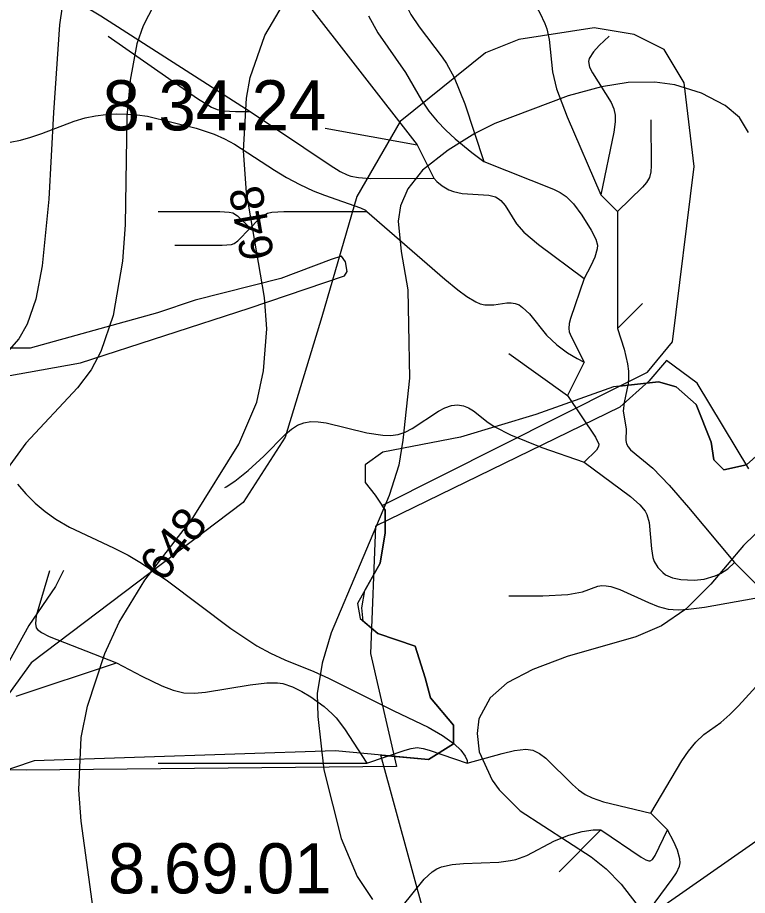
# Model space of a CAD drawing. Extents: x -709584 to -702006, y -1161789 to -1157496.
# Drawn here: x -706026.6 to -705808.1, y -1160761.6 to -1160498.9 of the extents above; entities that cross this region are included whole.
import ezdxf

# ---------------------------------------------------------------- set-up
doc = ezdxf.new("R2010")
doc.units = 0
for name, color, linetype in [('102_obvod PÚ', 7, 'Continuous'), ('103_hranice KÚ', 7, 'Continuous'), ('120_vrstevnice hlavní', 7, 'Continuous'), ('121_vrstevnice hlavní_popis', 7, 'Continuous'), ('122_vrstevnice základní', 7, 'Continuous'), ('124_vrstevnice doplňková', 7, 'Continuous'), ('408_BPEJ_linie', 7, 'Continuous'), ('409_BPEJ_popis', 7, 'Continuous'), ('411_akumulovaný odtok', 7, 'Continuous'), ('419_LPIS PB', 7, 'Continuous')]:
    doc.layers.add(name, color=color, linetype=linetype)

msp = doc.modelspace()

# ---------------------------------------------------------------- linework, layer by layer
at = {"layer": '102_obvod PÚ'}
msp.add_lwpolyline([(-705807.67, -1160633.94), (-705823.11, -1160608.36), (-705832.36, -1160601.58), (-705837.64, -1160607.68), (-705846.24, -1160615.5), (-705919.46, -1160651.11), (-705920.97, -1160689.16), (-705913.18, -1160723.01), (-706023.97, -1160724.12), (-706042.46, -1160723.96), (-706051.93, -1160729.41), (-706064.56, -1160742.57), (-706120.58, -1160754.63), (-706132.64, -1160763.73)], dxfattribs=at)
at = {"layer": '103_hranice KÚ'}
msp.add_lwpolyline([(-705832.73, -1160764.32), (-705787.69, -1160732.88)], dxfattribs=at)
msp.add_lwpolyline([(-705832.73, -1160764.32), (-705787.69, -1160732.88)], dxfattribs=at)
at = {"layer": '120_vrstevnice hlavní'}
msp.add_lwpolyline([(-705934.14, -1160433.33), (-705947.1, -1160444.73), (-705959.93, -1160457.98), (-705973.89, -1160475.79), (-705982.44, -1160488.76), (-705989, -1160501.44), (-705990.85, -1160506.85), (-705992.85, -1160517.68), (-705993.84, -1160528.51), (-705994.41, -1160561), (-705995.13, -1160571.83), (-705997.98, -1160588.07), (-706001.68, -1160598.9), (-706004.53, -1160604.32), (-706008.66, -1160609.73), (-706024.05, -1160626.26), (-706033.46, -1160639.09), (-706048.13, -1160666.16), (-706066.94, -1160704.06), (-706072.79, -1160720.31), (-706081.91, -1160741.97), (-706087.32, -1160752.8), (-706099.72, -1160774.46)], dxfattribs=at)
at = {"layer": '122_vrstevnice základní'}
for points in [[(-705992.57, -1160447.52), (-705996.39, -1160455.47), (-705999.83, -1160461.54), (-706007.81, -1160479.49), (-706013.22, -1160495.59), (-706013.98, -1160501.1), (-706015.79, -1160527.37), (-706017.21, -1160553.31), (-706019.21, -1160573.26), (-706021.06, -1160583.23), (-706023.72, -1160590.64), (-706026.19, -1160595.06), (-706031.18, -1160600.76)], [(-706008.24, -1160730), (-706007.52, -1160714.32), (-706005.67, -1160704.92), (-706000.4, -1160689.25), (-705996.12, -1160679.84), (-705988.43, -1160667.3), (-705974.04, -1160648.49), (-705960.36, -1160626.55), (-705954.94, -1160614.01), (-705952.95, -1160604.6), (-705951.95, -1160592.06), (-705952.66, -1160582.66), (-705958.08, -1160551.31), (-705958.93, -1160538.77), (-705958.08, -1160523.1), (-705956.94, -1160516.83), (-705952.52, -1160504.29), (-705946.96, -1160494.88)], [(-705807.75, -1160533.36), (-705810.45, -1160528.8), (-705814.73, -1160525.23), (-705821.85, -1160521.53), (-705829.83, -1160519.11), (-705835.82, -1160518.25), (-705843.8, -1160518.39), (-705851.78, -1160519.68), (-705861.75, -1160522.38), (-705883.7, -1160530.65), (-705889.68, -1160533.64), (-705897.66, -1160538.63), (-705905.35, -1160544.61), (-705909.77, -1160550.17), (-705911.91, -1160555.3), (-705912.62, -1160559.86), (-705911.77, -1160568.98), (-705909.77, -1160580.38), (-705909.55, -1160590.88), (-705909.26, -1160606.84), (-705911.23, -1160625.37), (-705912.48, -1160632.82), (-705915.33, -1160641.94), (-705932.71, -1160682.98), (-705935.42, -1160692.09), (-705936.85, -1160701.22), (-705936.7, -1160708.05), (-705934.85, -1160724.01), (-705929.72, -1160744.53), (-705924.88, -1160755.93), (-705920.32, -1160762.77)], [(-705778.54, -1160643.08), (-705783.67, -1160643.22), (-705793.92, -1160645.93), (-705802.47, -1160650.34), (-705809.31, -1160656.9), (-705819, -1160668.44), (-705826.56, -1160675.99), (-705833.82, -1160680.98), (-705841.52, -1160684.26), (-705862.04, -1160690.1), (-705872.3, -1160693.95), (-705879.99, -1160697.94), (-705885.12, -1160702.5), (-705888.54, -1160708.77), (-705888.97, -1160713.18), (-705888.4, -1160718.6), (-705884.55, -1160727.15), (-705882.41, -1160730), (-705876.14, -1160736.27), (-705854.91, -1160750.09), (-705850.35, -1160753.65), (-705845.93, -1160758.21), (-705841.52, -1160763.91)], [(-706001.97, -1160780.16), (-706007.52, -1160739.4), (-706008.24, -1160730)]]:
    msp.add_lwpolyline(points, dxfattribs=at)
at = {"layer": '124_vrstevnice doplňková'}
msp.add_lwpolyline([(-706012.78, -1160664.37), (-706015.22, -1160669.15), (-706023.2, -1160680.84), (-706029.04, -1160691.53), (-706031.4, -1160696.97), (-706035.88, -1160710.33), (-706041.29, -1160731.42), (-706044.57, -1160749.95), (-706046.28, -1160765.34)], dxfattribs=at)
at = {"layer": '408_BPEJ_linie'}
for points in [[(-705846.39, -1160609.22), (-705838, -1160605), (-705830.5, -1160596), (-705824, -1160543.5), (-705827, -1160518.5), (-705833, -1160508.5), (-705842, -1160504), (-705854, -1160502), (-705876.5, -1160505.5), (-705886.5, -1160509.5), (-705912, -1160530), (-705925, -1160552.5), (-705935.5, -1160588.5), (-705946.5, -1160624.5), (-705959, -1160644), (-706022.5, -1160692), (-706058, -1160741)], [(-706058, -1160741), (-706049.5, -1160881), (-705999, -1160847), (-705957.5, -1160824), (-705900, -1160785), (-705917.8, -1160719.6), (-705903.6, -1160720.9), (-705896.1, -1160716.2), (-705896.1, -1160710.7), (-705903.01, -1160702.52), (-705904.51, -1160696.49), (-705907.51, -1160687), (-705918.77, -1160683.23), (-705923.11, -1160679.5), (-705923.5, -1160675.5), (-705922.65, -1160670.4), (-705918.02, -1160662.15), (-705916.52, -1160653.11), (-705916.52, -1160646.33), (-705917.43, -1160644.96), (-705846.39, -1160609.22)], [(-705846.39, -1160609.22), (-705834.69, -1160607.92), (-705829.43, -1160609.42), (-705823.43, -1160614.69), (-705818.92, -1160625.99), (-705818.17, -1160631.26), (-705815.17, -1160634.28), (-705808.41, -1160632.77), (-705803.79, -1160628.65)]]:
    msp.add_lwpolyline(points, dxfattribs=at)
at = {"layer": '411_akumulovaný odtok'}
for p, q in [((-705941.99, -1160492), (-705906.99, -1160537)), ((-705934.49, -1160532), (-705906.99, -1160537)), ((-705906.99, -1160537), (-705901.99, -1160547)), ((-705851.99, -1160552), (-705846.99, -1160557)), ((-705846.99, -1160557), (-705846.99, -1160592)), ((-705839.49, -1160584.5), (-705846.99, -1160592)), ((-705879.49, -1160599.5), (-705861.99, -1160612)), ((-705856.99, -1160602), (-705861.99, -1160612)), ((-705811.99, -1160662), (-705801.99, -1160672)), ((-706026.99, -1160702), (-705996.99, -1160692)), ((-705984.49, -1160722), (-705921.99, -1160722)), ((-705831.99, -1160742), (-705836.99, -1160737)), ((-705864.49, -1160754.5), (-705851.99, -1160742))]:
    msp.add_line(p, q, dxfattribs=at)
for points in [[(-705959.49, -1160439.5), (-705925.09, -1160470.01), (-705919.72, -1160475.25), (-705916.55, -1160478.93), (-705915.18, -1160480.86), (-705914.04, -1160482.9), (-705913.17, -1160485.01), (-705910.63, -1160493.91), (-705909.81, -1160496.07), (-705908.83, -1160498.02), (-705906.4, -1160501.73), (-705899.42, -1160510.77), (-705898.14, -1160512.67), (-705895.88, -1160516.84), (-705892.69, -1160524.74), (-705886.99, -1160542)], [(-705876.99, -1160467), (-705877.03, -1160478.59), (-705876.68, -1160483.1), (-705875.89, -1160486.67), (-705874.53, -1160489.86), (-705870.22, -1160497.57), (-705868.73, -1160500.72), (-705868.15, -1160502.35), (-705867.47, -1160505.47), (-705866.45, -1160515.21), (-705865.27, -1160520.27), (-705862.07, -1160528.68), (-705851.99, -1160552)], [(-706049.49, -1160487), (-706021.8, -1160490.54), (-706016, -1160491.67), (-706012.27, -1160492.79), (-706010.43, -1160493.54), (-706006.86, -1160495.36), (-706001.63, -1160498.46), (-705956.99, -1160527)], [(-705921.48, -1160498.47), (-705918.69, -1160503.49), (-705910.41, -1160515.38), (-705905.62, -1160523.7), (-705903.44, -1160526.93), (-705901, -1160529.89), (-705898.33, -1160532.68), (-705895.59, -1160535.23), (-705890.63, -1160539.36), (-705886.99, -1160542)], [(-705999.49, -1160504.5), (-705972.69, -1160523.12), (-705968.56, -1160525.72), (-705966.82, -1160526.48), (-705964.88, -1160526.89), (-705961.36, -1160527.08), (-705956.99, -1160527)], [(-705849.49, -1160504.5), (-705852.43, -1160507.26), (-705854.21, -1160509.23), (-705855.45, -1160511.22), (-705855.67, -1160512.12), (-705855.34, -1160513.79), (-705854.5, -1160515.52), (-705848.88, -1160524.36), (-705848.07, -1160526.2), (-705847.67, -1160528.13), (-705847.69, -1160530.14), (-705848.11, -1160533.22), (-705851.99, -1160552)], [(-706028.77, -1160536.25), (-706025.65, -1160535.58), (-706022.57, -1160534.75), (-706019.3, -1160533.65), (-706009.61, -1160529.96), (-706006.33, -1160528.99), (-706003.25, -1160528.35), (-706000.12, -1160527.96), (-705996.98, -1160527.78), (-705993.84, -1160527.81), (-705990.73, -1160528.04), (-705987.66, -1160528.49), (-705973.11, -1160532.08), (-705967.73, -1160533.82), (-705964.66, -1160535.21), (-705961.67, -1160536.84), (-705949.7, -1160544.6), (-705946.04, -1160546.78), (-705942.11, -1160548.89), (-705938.05, -1160550.77), (-705934.65, -1160552.1), (-705923.93, -1160555.83), (-705922.44, -1160556.57), (-705921.99, -1160557)], [(-705956.99, -1160527), (-705933.02, -1160543.1), (-705929.97, -1160544.95), (-705927.88, -1160545.97), (-705926.79, -1160546.37), (-705924.56, -1160546.84), (-705921.07, -1160547.11), (-705901.99, -1160547)], [(-705836.99, -1160529.5), (-705836.92, -1160543.28), (-705837.02, -1160545.12), (-705837.41, -1160546.83), (-705838.32, -1160548.3), (-705839.51, -1160549.65), (-705846.99, -1160557)], [(-705886.99, -1160542), (-705866.11, -1160550.3), (-705864.14, -1160551.3), (-705862.34, -1160552.49), (-705860.19, -1160554.69), (-705857.69, -1160558.08), (-705854.83, -1160562.52), (-705853.47, -1160565.21), (-705852.99, -1160567.03), (-705853.04, -1160568.1), (-705853.77, -1160570.63), (-705854.95, -1160573.25), (-705856.99, -1160577)], [(-705901.99, -1160547), (-705901.03, -1160548), (-705899.48, -1160549.26), (-705897.43, -1160550.49), (-705896.11, -1160551.02), (-705893.44, -1160551.63), (-705885.53, -1160552.11), (-705883.54, -1160552.62), (-705882.67, -1160553.06), (-705881.92, -1160553.65), (-705880.62, -1160555.18), (-705877.17, -1160560.67), (-705875, -1160563.17), (-705870.67, -1160566.79), (-705856.99, -1160577)], [(-705984.49, -1160557), (-705966.01, -1160556.96), (-705963.19, -1160557.12), (-705962.15, -1160557.39), (-705960.69, -1160558.28), (-705956.99, -1160562)], [(-705956.99, -1160562), (-705954.56, -1160559.5), (-705953.17, -1160558.33), (-705951.8, -1160557.5), (-705950.46, -1160557.16), (-705946.88, -1160556.96), (-705921.99, -1160557)], [(-705921.99, -1160557), (-705898.66, -1160577.2), (-705894.75, -1160580.43), (-705892.12, -1160582.39), (-705889.44, -1160583.99), (-705888.08, -1160584.56), (-705886.7, -1160584.91), (-705884.04, -1160584.91), (-705880.07, -1160584.34), (-705878.81, -1160584.3), (-705877.61, -1160584.47), (-705876.46, -1160584.93), (-705875.38, -1160585.65), (-705873.36, -1160587.59), (-705868.19, -1160593.94), (-705865.18, -1160596.84), (-705861.93, -1160599.24), (-705859.05, -1160600.98), (-705856.99, -1160602)], [(-705979.49, -1160567), (-705965.37, -1160567.05), (-705962.55, -1160566.82), (-705961.73, -1160566.5), (-705960.64, -1160565.71), (-705956.99, -1160562)], [(-705856.99, -1160577), (-705861.05, -1160589.01), (-705861.45, -1160590.5), (-705861.6, -1160591.98), (-705861.41, -1160592.95), (-705860.86, -1160594.39), (-705856.99, -1160602)], [(-705846.99, -1160592), (-705845.02, -1160598.15), (-705844.04, -1160602.5), (-705843.74, -1160604.69), (-705843.65, -1160606.76), (-705843.78, -1160608.45), (-705845.02, -1160614.11), (-705845.26, -1160616.74), (-705844.44, -1160621.96), (-705844.53, -1160625.45), (-705844.3, -1160626.51), (-705843.8, -1160627.42), (-705843.06, -1160628.29), (-705836.4, -1160633.78), (-705831.52, -1160638.81), (-705825.69, -1160645.57), (-705811.99, -1160662)], [(-705861.99, -1160612), (-705853.58, -1160624.51), (-705852.6, -1160626.55), (-705852.64, -1160627.31), (-705853.24, -1160628.35), (-705856.99, -1160632)], [(-705964.49, -1160639.5), (-705964.08, -1160639.36), (-705961.56, -1160637.62), (-705957.56, -1160634.44), (-705952.9, -1160630.16), (-705946.36, -1160623.61), (-705944.59, -1160622.09), (-705942.81, -1160620.93), (-705940.91, -1160620.15), (-705938.8, -1160619.83), (-705936.56, -1160619.89), (-705934.23, -1160620.22), (-705922.06, -1160623.17), (-705917.25, -1160623.93), (-705914.93, -1160623.98), (-705912.69, -1160623.68), (-705910.53, -1160622.97), (-705908.46, -1160621.92), (-705900.59, -1160616.75), (-705898.65, -1160615.72), (-705896.71, -1160615.04), (-705894.88, -1160614.84), (-705893.1, -1160615.1), (-705891.59, -1160615.72), (-705890.13, -1160616.62), (-705885.66, -1160620.06), (-705883.67, -1160621.36), (-705879.01, -1160623.78), (-705869.61, -1160627.6), (-705856.99, -1160632)], [(-705856.99, -1160632), (-705843.13, -1160642.19), (-705840.29, -1160644.73), (-705838.75, -1160646.6), (-705838.18, -1160647.63), (-705837.47, -1160650.02), (-705836.8, -1160657.94), (-705836.36, -1160660.48), (-705835.96, -1160661.66), (-705834.89, -1160663.48), (-705833.44, -1160665.01), (-705832.61, -1160665.64), (-705830.55, -1160666.61), (-705828.05, -1160667.11), (-705824.05, -1160667.28), (-705821.01, -1160666.94), (-705817.7, -1160665.99), (-705816.16, -1160665.29), (-705813.94, -1160663.84), (-705811.99, -1160662)], [(-706026.59, -1160638.53), (-706024.08, -1160641.47), (-706021.32, -1160644.21), (-706018.34, -1160646.74), (-706015.15, -1160649.02), (-706011.04, -1160651.4), (-705997.88, -1160657.58), (-705993.5, -1160659.8), (-705989.46, -1160662.16), (-705981.65, -1160667.45), (-705962.69, -1160681.75), (-705954.92, -1160686.92), (-705950.89, -1160689.13), (-705946.6, -1160691.09), (-705937.84, -1160694.63), (-705933.51, -1160696.58), (-705913.95, -1160706.34), (-705903.66, -1160711.27), (-705899.32, -1160713.7), (-705895.88, -1160716.19), (-705893.92, -1160718.14), (-705892.63, -1160719.88), (-705891.98, -1160721.22), (-705891.99, -1160722)], [(-706016.99, -1160664.5), (-706020.97, -1160677.92), (-706021.25, -1160680.21), (-706020.96, -1160681.5), (-706020.57, -1160682.05), (-706019.4, -1160682.96), (-706017.14, -1160684.08), (-705996.99, -1160692)], [(-705836.99, -1160737), (-705827.69, -1160721.34), (-705825.7, -1160718.39), (-705823.57, -1160715.69), (-705821.18, -1160713.4), (-705816.06, -1160709.87), (-705813.39, -1160707.49), (-705810.8, -1160704.89), (-705804.48, -1160697.99), (-705776.99, -1160667)], [(-705879.49, -1160672), (-705869.31, -1160671.98), (-705861.88, -1160671.58), (-705857.48, -1160670.71), (-705852.85, -1160669.09), (-705851.7, -1160668.91), (-705850.37, -1160668.95), (-705849.01, -1160669.2), (-705846.24, -1160670.11), (-705837.71, -1160673.99), (-705834.81, -1160675.15), (-705831.85, -1160675.94), (-705828.8, -1160676.16), (-705825.69, -1160675.98), (-705820.97, -1160675.36), (-705801.99, -1160672)], [(-705996.99, -1160692), (-705989.41, -1160696.01), (-705983.38, -1160698.92), (-705980.02, -1160700.21), (-705976.82, -1160700.93), (-705973.58, -1160701.04), (-705970.29, -1160700.75), (-705956.95, -1160698.58), (-705951.99, -1160698), (-705948.77, -1160697.99), (-705947.21, -1160698.21), (-705944.29, -1160699.14), (-705941.48, -1160700.54), (-705938.74, -1160702.21), (-705934.81, -1160705.07), (-705932.39, -1160707.22), (-705931.22, -1160708.48), (-705928.73, -1160711.7), (-705921.99, -1160722)], [(-705921.99, -1160722), (-705910.59, -1160718.14), (-705908.79, -1160717.63), (-705906.99, -1160717.38), (-705905.19, -1160717.63), (-705903.39, -1160718.14), (-705891.99, -1160722)], [(-705891.99, -1160722), (-705881.49, -1160719.12), (-705877.81, -1160718.26), (-705874.42, -1160717.86), (-705872.31, -1160718.14), (-705870.33, -1160719.12), (-705868.48, -1160720.56), (-705860.5, -1160728.39), (-705858.64, -1160730.01), (-705856.67, -1160731.41), (-705854.55, -1160732.43), (-705851.16, -1160733.56), (-705836.99, -1160737)], [(-705931.99, -1160782), (-705921.28, -1160773.96), (-705915.08, -1160768.8), (-705911.41, -1160764.95), (-705904.85, -1160756.72), (-705902.44, -1160754.5), (-705901.1, -1160753.65), (-705899.65, -1160753.03), (-705896.47, -1160752.31), (-705893.07, -1160752), (-705882.51, -1160751.61), (-705879.06, -1160751.19), (-705877.38, -1160750.81), (-705874.13, -1160749.61), (-705865.81, -1160745.27), (-705861.58, -1160743.53), (-705857.52, -1160742.44), (-705854.25, -1160742.01), (-705851.99, -1160742)], [(-705851.99, -1160742), (-705839.86, -1160750.19), (-705838.46, -1160750.97), (-705837.59, -1160751.23), (-705837.2, -1160751.21), (-705836.54, -1160750.8), (-705835.7, -1160749.64), (-705831.99, -1160742)], [(-705836.99, -1160797), (-705840.75, -1160779.1), (-705841.22, -1160775.59), (-705841.22, -1160773.31), (-705840.71, -1160771.18), (-705839.12, -1160768.19), (-705830.6, -1160756.75), (-705829.36, -1160754.83), (-705828.45, -1160752.88), (-705828.24, -1160751.8), (-705828.3, -1160750.64), (-705828.99, -1160748.06), (-705830.1, -1160745.52), (-705831.99, -1160742)]]:
    msp.add_lwpolyline(points, dxfattribs=at)
at = {"layer": '419_LPIS PB'}
for points in [[(-706041.75, -1160608.37), (-706007.7, -1160602.2), (-705957.2, -1160585.9), (-705928.7, -1160576.2), (-705927.9, -1160574.9), (-705928.4, -1160572), (-705929.6, -1160570.3), (-705932.7, -1160571.3), (-705947.8, -1160577), (-705973.43, -1160583.52), (-705984.69, -1160587.28), (-706022.83, -1160597.82), (-706045.36, -1160597.82)], [(-705801.65, -1160626.74), (-705808.41, -1160632.77), (-705815.17, -1160634.28), (-705818.17, -1160631.26), (-705818.92, -1160625.99), (-705823.43, -1160614.69), (-705829.43, -1160609.42), (-705834.69, -1160607.92), (-705848.2, -1160609.42), (-705871.48, -1160617.71), (-705894, -1160624.48), (-705917.27, -1160629), (-705922.53, -1160632.77), (-705922.53, -1160638.04), (-705919.52, -1160641.81), (-705916.52, -1160646.33), (-705916.52, -1160653.11), (-705918.02, -1160662.15), (-705924.78, -1160674.2), (-705924.03, -1160678.71), (-705918.77, -1160683.23), (-705907.51, -1160687), (-705904.51, -1160696.49), (-705903.01, -1160702.52), (-705896.1, -1160710.7), (-705896.1, -1160716.2), (-705903.6, -1160720.9), (-705931.54, -1160718.34), (-706021.63, -1160721.35), (-706039.65, -1160727.38)]]:
    msp.add_lwpolyline(points, dxfattribs=at)

# ---------------------------------------------------------------- texts
at = {"layer": '121_vrstevnice hlavní_popis'}
for rotation, p in [(99.9166, (-705949.69, -1160570.63)), (52.2347, (-705982.92, -1160668.28))]:
    msp.add_text('648', height=10, rotation=rotation, dxfattribs=at).set_placement(p)
at = {"layer": '409_BPEJ_popis'}
for s, p in [('8.34.24', (-706001.12, -1160532.69)), ('8.69.01', (-705999.5, -1160760.98))]:
    msp.add_text(s, height=15, dxfattribs=at).set_placement(p)

doc.saveas('drawing.dxf')
